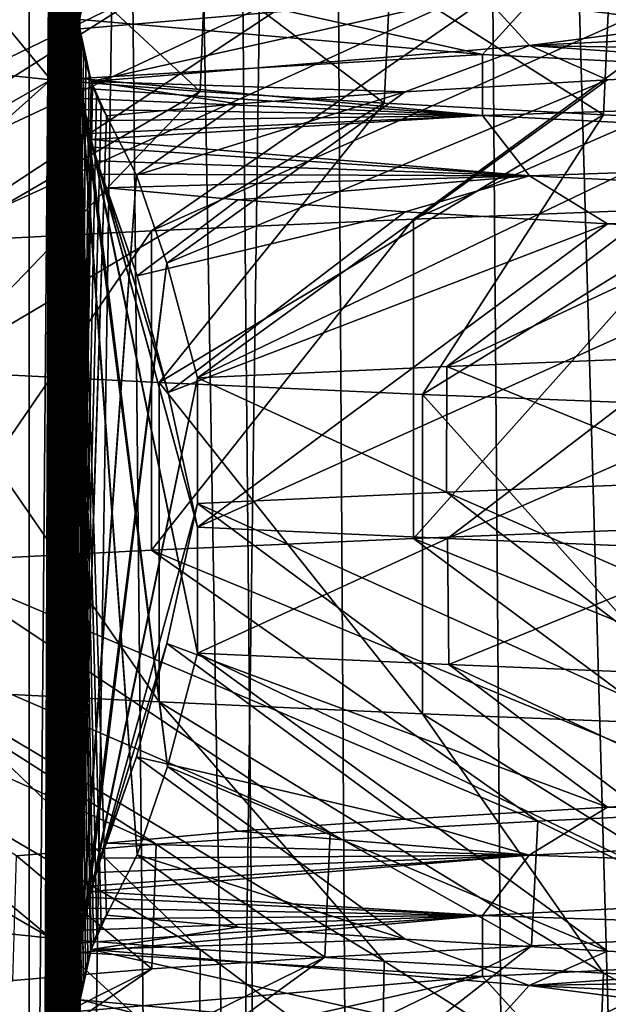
# Model space of a CAD drawing. Header units: millimetres. Extents: x -39.5 to 39.5, y -2 to 94.9.
# Tile 439 of 656: x -13 to -11.8, y 47 to 49. Entities that reach past the tile are written whole.
import ezdxf

# ---------------------------------------------------------------- set-up
doc = ezdxf.new("R2010")
doc.units = ezdxf.units.MM
doc.header["$LTSCALE"] = 65.185185
for name, color, linetype in [('12', 7, 'CONTINUOUS'), ('17', 7, 'CONTINUOUS'), ('172', 7, 'CONTINUOUS'), ('173', 7, 'CONTINUOUS'), ('174', 7, 'CONTINUOUS'), ('39', 7, 'CONTINUOUS'), ('43', 7, 'CONTINUOUS'), ('460', 7, 'CONTINUOUS'), ('530', 7, 'CONTINUOUS'), ('531', 7, 'CONTINUOUS'), ('55', 7, 'CONTINUOUS'), ('621', 7, 'CONTINUOUS'), ('622', 7, 'CONTINUOUS'), ('623', 7, 'CONTINUOUS')]:
    doc.layers.add(name, color=color, linetype=linetype)

msp = doc.modelspace()

# ---------------------------------------------------------------- linework, layer by layer
at = {"layer": '12', "color": 7, "linetype": 'Continuous'}
for points in [[(-12.7232, 71, 11.4175), (-13.4463, 71, 10.5564), (-13.0028, 38.2974, 10.65), (-12.7232, 71, 11.4175)], [(-12.4134, 38.2987, 11.3315), (-12.7232, 71, 11.4175), (-13.0028, 38.2974, 10.65), (-12.4134, 38.2987, 11.3315)]]:
    msp.add_3dface(points, dxfattribs=at)
at = {"layer": '17', "color": 7, "linetype": 'Continuous'}
for points in [[(-12.9059, 48.8979, -3.6052), (-13.1339, 49.1741, -2.6571), (-13.1399, 48.9218, -2.6275), (-12.9059, 48.8979, -3.6052)], [(-12.8987, 49.1503, -3.6307), (-13.1339, 49.1741, -2.6571), (-12.9059, 48.8979, -3.6052), (-12.8987, 49.1503, -3.6307)], [(-12.6019, 48.8742, -4.5554), (-12.8987, 49.1503, -3.6307), (-12.9059, 48.8979, -3.6052), (-12.6019, 48.8742, -4.5554)], [(-12.5919, 49.1265, -4.5831), (-12.8987, 49.1503, -3.6307), (-12.6019, 48.8742, -4.5554), (-12.5919, 49.1265, -4.5831)], [(-12.2276, 48.8505, -5.4814), (-12.5919, 49.1265, -4.5831), (-12.6019, 48.8742, -4.5554), (-12.2276, 48.8505, -5.4814)], [(-12.215, 49.1028, -5.5095), (-12.5919, 49.1265, -4.5831), (-12.2276, 48.8505, -5.4814), (-12.215, 49.1028, -5.5095)], [(-11.7807, 48.8265, -6.3855), (-12.215, 49.1028, -5.5095), (-12.2276, 48.8505, -5.4814), (-11.7807, 48.8265, -6.3855)], [(-11.7694, 49.079, -6.4063), (-12.215, 49.1028, -5.5095), (-11.7807, 48.8265, -6.3855), (-11.7694, 49.079, -6.4063)], [(-11.2637, 48.8024, -7.2587), (-11.7694, 49.079, -6.4063), (-11.7807, 48.8265, -6.3855), (-11.2637, 48.8024, -7.2587)], [(-11.9148, 47.3889, 6.1317), (-11.4241, 47.4127, 7.0035), (-11.4418, 47.1588, 6.9746), (-11.9148, 47.3889, 6.1317)], [(-12.3376, 47.3652, 5.2292), (-11.9148, 47.3889, 6.1317), (-11.9274, 47.1352, 6.1071), (-12.3376, 47.3652, 5.2292)], [(-11.9274, 47.1352, 6.1071), (-11.9148, 47.3889, 6.1317), (-11.4418, 47.1588, 6.9746), (-11.9274, 47.1352, 6.1071)], [(-12.6917, 47.3416, 4.299), (-12.3376, 47.3652, 5.2292), (-12.348, 47.1116, 5.2046), (-12.6917, 47.3416, 4.299)], [(-12.348, 47.1116, 5.2046), (-12.3376, 47.3652, 5.2292), (-11.9274, 47.1352, 6.1071), (-12.348, 47.1116, 5.2046)], [(-12.9758, 47.3179, 3.3449), (-12.6917, 47.3416, 4.299), (-12.7007, 47.0879, 4.2722), (-12.9758, 47.3179, 3.3449)], [(-12.7007, 47.0879, 4.2722), (-12.6917, 47.3416, 4.299), (-12.348, 47.1116, 5.2046), (-12.7007, 47.0879, 4.2722)], [(-12.9838, 47.0641, 3.3136), (-12.9758, 47.3179, 3.3449), (-12.7007, 47.0879, 4.2722), (-12.9838, 47.0641, 3.3136)], [(-12.9059, 47.1509, -3.6052), (-13.1399, 47.1748, -2.6275), (-12.9063, 46.8979, -3.6037), (-12.9059, 47.1509, -3.6052)], [(-12.9063, 46.8979, -3.6037), (-13.1399, 47.1748, -2.6275), (-13.139, 46.9217, -2.6316), (-12.9063, 46.8979, -3.6037)], [(-12.6036, 46.8743, -4.5508), (-12.9059, 47.1509, -3.6052), (-12.9063, 46.8979, -3.6037), (-12.6036, 46.8743, -4.5508)], [(-12.6019, 47.1272, -4.5554), (-12.9059, 47.1509, -3.6052), (-12.6036, 46.8743, -4.5508), (-12.6019, 47.1272, -4.5554)], [(-12.2316, 46.8507, -5.4726), (-12.6019, 47.1272, -4.5554), (-12.6036, 46.8743, -4.5508), (-12.2316, 46.8507, -5.4726)], [(-12.2276, 47.1035, -5.4814), (-12.6019, 47.1272, -4.5554), (-12.2316, 46.8507, -5.4726), (-12.2276, 47.1035, -5.4814)], [(-11.7911, 46.827, -6.3664), (-12.2276, 47.1035, -5.4814), (-12.2316, 46.8507, -5.4726), (-11.7911, 46.827, -6.3664)], [(-11.7807, 47.0795, -6.3855), (-12.2276, 47.1035, -5.4814), (-11.7911, 46.827, -6.3664), (-11.7807, 47.0795, -6.3855)], [(-11.2843, 46.8033, -7.2266), (-11.7807, 47.0795, -6.3855), (-11.7911, 46.827, -6.3664), (-11.2843, 46.8033, -7.2266)], [(-11.2637, 47.0554, -7.2587), (-11.7807, 47.0795, -6.3855), (-11.2843, 46.8033, -7.2266), (-11.2637, 47.0554, -7.2587)]]:
    msp.add_3dface(points, dxfattribs=at)
at = {"layer": '172', "color": 7, "linetype": 'Continuous'}
for points in [[(-11.4241, 49.1597, 7.0035), (-10.8687, 49.1835, 7.8378), (-12.1675, 48.614, 7.6075), (-11.4241, 49.1597, 7.0035)], [(-12.1675, 48.614, 7.6075), (-10.8687, 49.1835, 7.8378), (-11.5662, 48.6377, 8.4939), (-12.1675, 48.614, 7.6075)], [(-11.9148, 49.1359, 6.1317), (-11.4241, 49.1597, 7.0035), (-12.701, 48.5902, 6.6788), (-11.9148, 49.1359, 6.1317)], [(-12.701, 48.5902, 6.6788), (-11.4241, 49.1597, 7.0035), (-12.1675, 48.614, 7.6075), (-12.701, 48.5902, 6.6788)], [(-12.3376, 49.1122, 5.2292), (-11.9148, 49.1359, 6.1317), (-13.1638, 48.5664, 5.7128), (-12.3376, 49.1122, 5.2292)], [(-13.1638, 48.5664, 5.7128), (-11.9148, 49.1359, 6.1317), (-12.701, 48.5902, 6.6788), (-13.1638, 48.5664, 5.7128)], [(-12.6917, 49.0886, 4.299), (-12.3376, 49.1122, 5.2292), (-13.5533, 48.5427, 4.7151), (-12.6917, 49.0886, 4.299)], [(-13.5533, 48.5427, 4.7151), (-12.3376, 49.1122, 5.2292), (-13.1638, 48.5664, 5.7128), (-13.5533, 48.5427, 4.7151)], [(-12.9758, 49.0649, 3.3449), (-12.6917, 49.0886, 4.299), (-13.8672, 48.5189, 3.691), (-12.9758, 49.0649, 3.3449)], [(-13.8672, 48.5189, 3.691), (-12.6917, 49.0886, 4.299), (-13.5533, 48.5427, 4.7151), (-13.8672, 48.5189, 3.691)], [(-12.9059, 48.8979, -3.6052), (-13.1399, 48.9218, -2.6275), (-13.8586, 48.3526, -3.7233), (-12.9059, 48.8979, -3.6052)], [(-13.5422, 48.3288, -4.7466), (-12.9059, 48.8979, -3.6052), (-13.8586, 48.3526, -3.7233), (-13.5422, 48.3288, -4.7466)], [(-12.6019, 48.8742, -4.5554), (-12.9059, 48.8979, -3.6052), (-13.5422, 48.3288, -4.7466), (-12.6019, 48.8742, -4.5554)], [(-13.1505, 48.305, -5.7435), (-12.6019, 48.8742, -4.5554), (-13.5422, 48.3288, -4.7466), (-13.1505, 48.305, -5.7435)], [(-12.2276, 48.8505, -5.4814), (-12.6019, 48.8742, -4.5554), (-13.1505, 48.305, -5.7435), (-12.2276, 48.8505, -5.4814)], [(-12.6855, 48.2813, -6.7083), (-12.2276, 48.8505, -5.4814), (-13.1505, 48.305, -5.7435), (-12.6855, 48.2813, -6.7083)], [(-11.7807, 48.8265, -6.3855), (-12.2276, 48.8505, -5.4814), (-12.6855, 48.2813, -6.7083), (-11.7807, 48.8265, -6.3855)], [(-12.1498, 48.2575, -7.6358), (-11.7807, 48.8265, -6.3855), (-12.6855, 48.2813, -6.7083), (-12.1498, 48.2575, -7.6358)], [(-11.2637, 48.8024, -7.2587), (-11.7807, 48.8265, -6.3855), (-12.1498, 48.2575, -7.6358), (-11.2637, 48.8024, -7.2587)], [(-11.5464, 48.2337, -8.5208), (-11.2637, 48.8024, -7.2587), (-12.1498, 48.2575, -7.6358), (-11.5464, 48.2337, -8.5208)], [(-11.4418, 47.1588, 6.9746), (-10.8935, 47.1825, 7.8033), (-12.0757, 46.6178, 7.7524), (-11.4418, 47.1588, 6.9746)], [(-12.0757, 46.6178, 7.7524), (-10.8935, 47.1825, 7.8033), (-11.4638, 46.6415, 8.6315), (-12.0757, 46.6178, 7.7524)], [(-11.9274, 47.1352, 6.1071), (-11.4418, 47.1588, 6.9746), (-12.6203, 46.594, 6.8301), (-11.9274, 47.1352, 6.1071)], [(-12.6203, 46.594, 6.8301), (-11.4418, 47.1588, 6.9746), (-12.0757, 46.6178, 7.7524), (-12.6203, 46.594, 6.8301)], [(-12.348, 47.1116, 5.2046), (-11.9274, 47.1352, 6.1071), (-13.0946, 46.5702, 5.8697), (-12.348, 47.1116, 5.2046)], [(-13.0946, 46.5702, 5.8697), (-11.9274, 47.1352, 6.1071), (-12.6203, 46.594, 6.8301), (-13.0946, 46.5702, 5.8697)], [(-12.7007, 47.0879, 4.2722), (-12.348, 47.1116, 5.2046), (-13.4959, 46.5465, 4.8767), (-12.7007, 47.0879, 4.2722)], [(-13.4959, 46.5465, 4.8767), (-12.348, 47.1116, 5.2046), (-13.0946, 46.5702, 5.8697), (-13.4959, 46.5465, 4.8767)], [(-12.9838, 47.0641, 3.3136), (-12.7007, 47.0879, 4.2722), (-13.8221, 46.5227, 3.8564), (-12.9838, 47.0641, 3.3136)], [(-13.8221, 46.5227, 3.8564), (-12.7007, 47.0879, 4.2722), (-13.4959, 46.5465, 4.8767), (-13.8221, 46.5227, 3.8564)]]:
    msp.add_3dface(points, dxfattribs=at)
at = {"layer": '173', "color": 7, "linetype": 'Continuous'}
for points in [[(-12.1675, 48.614, 7.6075), (-11.5662, 48.6377, 8.4939), (-12.1675, 47.964, 7.6075), (-12.1675, 48.614, 7.6075)], [(-12.1675, 47.964, 7.6075), (-11.5662, 48.6377, 8.4939), (-11.5662, 47.9877, 8.4939), (-12.1675, 47.964, 7.6075)], [(-12.701, 48.5902, 6.6788), (-12.1675, 48.614, 7.6075), (-12.701, 47.9402, 6.6788), (-12.701, 48.5902, 6.6788)], [(-12.701, 47.9402, 6.6788), (-12.1675, 48.614, 7.6075), (-12.1675, 47.964, 7.6075), (-12.701, 47.9402, 6.6788)], [(-13.1638, 48.5664, 5.7128), (-12.701, 48.5902, 6.6788), (-13.1638, 47.9164, 5.7128), (-13.1638, 48.5664, 5.7128)], [(-13.1638, 47.9164, 5.7128), (-12.701, 48.5902, 6.6788), (-12.701, 47.9402, 6.6788), (-13.1638, 47.9164, 5.7128)], [(-12.6855, 48.2813, -6.7083), (-13.1505, 48.305, -5.7435), (-12.6855, 47.6313, -6.7083), (-12.6855, 48.2813, -6.7083)], [(-12.6855, 47.6313, -6.7083), (-13.1505, 48.305, -5.7435), (-13.1505, 47.655, -5.7435), (-12.6855, 47.6313, -6.7083)], [(-12.1498, 48.2575, -7.6358), (-12.6855, 48.2813, -6.7083), (-12.1498, 47.6075, -7.6358), (-12.1498, 48.2575, -7.6358)], [(-12.1498, 47.6075, -7.6358), (-12.6855, 48.2813, -6.7083), (-12.6855, 47.6313, -6.7083), (-12.1498, 47.6075, -7.6358)], [(-11.5464, 48.2337, -8.5208), (-12.1498, 48.2575, -7.6358), (-11.5464, 47.5837, -8.5208), (-11.5464, 48.2337, -8.5208)], [(-11.5464, 47.5837, -8.5208), (-12.1498, 48.2575, -7.6358), (-12.1498, 47.6075, -7.6358), (-11.5464, 47.5837, -8.5208)]]:
    msp.add_3dface(points, dxfattribs=at)
at = {"layer": '174', "color": 7, "linetype": 'Continuous'}
for points in [[(-10.8687, 47.4365, 7.8378), (-12.1675, 47.964, 7.6075), (-11.5662, 47.9877, 8.4939), (-10.8687, 47.4365, 7.8378)], [(-11.4241, 47.4127, 7.0035), (-12.701, 47.9402, 6.6788), (-12.1675, 47.964, 7.6075), (-11.4241, 47.4127, 7.0035)], [(-10.8687, 47.4365, 7.8378), (-11.4241, 47.4127, 7.0035), (-12.1675, 47.964, 7.6075), (-10.8687, 47.4365, 7.8378)], [(-11.9148, 47.3889, 6.1317), (-13.1638, 47.9164, 5.7128), (-12.701, 47.9402, 6.6788), (-11.9148, 47.3889, 6.1317)], [(-11.4241, 47.4127, 7.0035), (-11.9148, 47.3889, 6.1317), (-12.701, 47.9402, 6.6788), (-11.4241, 47.4127, 7.0035)], [(-12.3376, 47.3652, 5.2292), (-13.5533, 47.8927, 4.7151), (-13.1638, 47.9164, 5.7128), (-12.3376, 47.3652, 5.2292)], [(-11.9148, 47.3889, 6.1317), (-12.3376, 47.3652, 5.2292), (-13.1638, 47.9164, 5.7128), (-11.9148, 47.3889, 6.1317)], [(-12.6917, 47.3416, 4.299), (-13.8672, 47.8689, 3.691), (-13.5533, 47.8927, 4.7151), (-12.6917, 47.3416, 4.299)], [(-12.3376, 47.3652, 5.2292), (-12.6917, 47.3416, 4.299), (-13.5533, 47.8927, 4.7151), (-12.3376, 47.3652, 5.2292)], [(-12.6917, 47.3416, 4.299), (-12.9758, 47.3179, 3.3449), (-13.8672, 47.8689, 3.691), (-12.6917, 47.3416, 4.299)], [(-13.1399, 47.1748, -2.6275), (-12.9059, 47.1509, -3.6052), (-13.8586, 47.7026, -3.7233), (-13.1399, 47.1748, -2.6275)], [(-12.9059, 47.1509, -3.6052), (-13.5422, 47.6788, -4.7466), (-13.8586, 47.7026, -3.7233), (-12.9059, 47.1509, -3.6052)], [(-12.9059, 47.1509, -3.6052), (-12.6019, 47.1272, -4.5554), (-13.5422, 47.6788, -4.7466), (-12.9059, 47.1509, -3.6052)], [(-12.6019, 47.1272, -4.5554), (-13.1505, 47.655, -5.7435), (-13.5422, 47.6788, -4.7466), (-12.6019, 47.1272, -4.5554)], [(-12.6019, 47.1272, -4.5554), (-12.2276, 47.1035, -5.4814), (-13.1505, 47.655, -5.7435), (-12.6019, 47.1272, -4.5554)], [(-12.2276, 47.1035, -5.4814), (-12.6855, 47.6313, -6.7083), (-13.1505, 47.655, -5.7435), (-12.2276, 47.1035, -5.4814)], [(-12.2276, 47.1035, -5.4814), (-11.7807, 47.0795, -6.3855), (-12.6855, 47.6313, -6.7083), (-12.2276, 47.1035, -5.4814)], [(-11.7807, 47.0795, -6.3855), (-12.1498, 47.6075, -7.6358), (-12.6855, 47.6313, -6.7083), (-11.7807, 47.0795, -6.3855)], [(-11.7807, 47.0795, -6.3855), (-11.2637, 47.0554, -7.2587), (-12.1498, 47.6075, -7.6358), (-11.7807, 47.0795, -6.3855)], [(-11.2637, 47.0554, -7.2587), (-11.5464, 47.5837, -8.5208), (-12.1498, 47.6075, -7.6358), (-11.2637, 47.0554, -7.2587)]]:
    msp.add_3dface(points, dxfattribs=at)
at = {"layer": '39', "color": 7, "linetype": 'Continuous'}
for points in [[(-12.1789, 71, 12.4517), (-12.9633, 71, 11.6328), (-12.6296, 38.2987, 11.5253), (-12.1789, 71, 12.4517)], [(-12.1789, 71, 12.4517), (-12.6296, 38.2987, 11.5253), (-11.922, 38.2971, 12.2557), (-12.1789, 71, 12.4517)], [(-11.3428, 71, 13.2178), (-12.1789, 71, 12.4517), (-11.1708, 38.2971, 12.9442), (-11.3428, 71, 13.2178)], [(-11.1708, 38.2971, 12.9442), (-12.1789, 71, 12.4517), (-11.922, 38.2971, 12.2557), (-11.1708, 38.2971, 12.9442)]]:
    msp.add_3dface(points, dxfattribs=at)
at = {"layer": '43', "color": 7, "linetype": 'Continuous'}
for points in [[(-13.586, 38.2987, -10.3807), (-13.2178, 71, -11.3428), (-12.9442, 38.2971, -11.1708), (-13.586, 38.2987, -10.3807)], [(-13.2178, 71, -11.3428), (-12.4517, 71, -12.1789), (-12.9442, 38.2971, -11.1708), (-13.2178, 71, -11.3428)], [(-12.9442, 38.2971, -11.1708), (-12.4517, 71, -12.1789), (-12.2557, 38.2971, -11.922), (-12.9442, 38.2971, -11.1708)], [(-12.4517, 71, -12.1789), (-11.6328, 71, -12.9633), (-11.5253, 38.2987, -12.6296), (-12.4517, 71, -12.1789)], [(-12.4517, 71, -12.1789), (-11.5253, 38.2987, -12.6296), (-12.2557, 38.2971, -11.922), (-12.4517, 71, -12.1789)]]:
    msp.add_3dface(points, dxfattribs=at)
at = {"layer": '460', "linetype": 'Continuous'}
for points in [[(-11.5292, 48.3376, 8.2897), (-12.1, 48.3145, 7.4317), (-11.5288, 48.0812, 8.2902), (-11.5292, 48.3376, 8.2897)], [(-12.1, 48.3145, 7.4317), (-12.6076, 48.2914, 6.5337), (-12.1003, 48.0581, 7.4312), (-12.1, 48.3145, 7.4317)], [(-11.5288, 48.0812, 8.2902), (-12.1, 48.3145, 7.4317), (-12.1003, 48.0581, 7.4312), (-11.5288, 48.0812, 8.2902)], [(-12.6076, 48.2914, 6.5337), (-12.6076, 48.035, 6.5337), (-12.1003, 48.0581, 7.4312), (-12.6076, 48.2914, 6.5337)], [(-12.6076, 47.987, -6.5337), (-12.0983, 47.9638, -7.4344), (-12.6076, 47.7306, -6.5337), (-12.6076, 47.987, -6.5337)], [(-12.6076, 47.7306, -6.5337), (-12.0983, 47.9638, -7.4344), (-12.0956, 47.7073, -7.4389), (-12.6076, 47.7306, -6.5337)], [(-12.0983, 47.9638, -7.4344), (-11.525, 47.9406, -8.2954), (-12.0956, 47.7073, -7.4389), (-12.0983, 47.9638, -7.4344)], [(-12.0956, 47.7073, -7.4389), (-11.525, 47.9406, -8.2954), (-11.5205, 47.684, -8.3017), (-12.0956, 47.7073, -7.4389)]]:
    msp.add_3dface(points, dxfattribs=at)
at = {"layer": '530', "linetype": 'Continuous'}
for points in [[(-12.8503, 38.9766, -1.9023), (-12.95, 67), (-12.8478, 39.0153, -1.9499), (-12.8503, 38.9766, -1.9023)], [(-12.95, 67), (-12.8503, 38.9766, -1.9023), (-12.95, 38), (-12.95, 67)], [(-12.8478, 39.0153, -1.9499), (-12.95, 67), (-12.8467, 39.0248, -1.9707), (-12.8478, 39.0153, -1.9499)], [(-12.8467, 39.0248, -1.9707), (-12.95, 67), (-12.8442, 39.0424, -2.0183), (-12.8467, 39.0248, -1.9707)], [(-12.8442, 39.0424, -2.0183), (-12.95, 67), (-12.8503, 40.9766, -1.9023), (-12.8442, 39.0424, -2.0183)], [(-12.8503, 40.9766, -1.9023), (-12.95, 67), (-12.8478, 41.0153, -1.9499), (-12.8503, 40.9766, -1.9023)], [(-12.8478, 41.0153, -1.9499), (-12.95, 67), (-12.8467, 41.0248, -1.9707), (-12.8478, 41.0153, -1.9499)], [(-12.8467, 41.0248, -1.9707), (-12.95, 67), (-12.8442, 41.0424, -2.0183), (-12.8467, 41.0248, -1.9707)], [(-12.8442, 41.0424, -2.0183), (-12.95, 67), (-12.8503, 42.9766, -1.9023), (-12.8442, 41.0424, -2.0183)], [(-12.8503, 42.9766, -1.9023), (-12.95, 67), (-12.8478, 43.0153, -1.9499), (-12.8503, 42.9766, -1.9023)], [(-12.8478, 43.0153, -1.9499), (-12.95, 67), (-12.8467, 43.0248, -1.9707), (-12.8478, 43.0153, -1.9499)], [(-12.8467, 43.0248, -1.9707), (-12.95, 67), (-12.8442, 43.0424, -2.0183), (-12.8467, 43.0248, -1.9707)], [(-12.8442, 43.0424, -2.0183), (-12.95, 67), (-12.8503, 44.9766, -1.9023), (-12.8442, 43.0424, -2.0183)], [(-12.8503, 44.9766, -1.9023), (-12.95, 67), (-12.8478, 45.0153, -1.9499), (-12.8503, 44.9766, -1.9023)], [(-12.8478, 45.0153, -1.9499), (-12.95, 67), (-12.8467, 45.0248, -1.9707), (-12.8478, 45.0153, -1.9499)], [(-12.8467, 45.0248, -1.9707), (-12.95, 67), (-12.8442, 45.0424, -2.0183), (-12.8467, 45.0248, -1.9707)], [(-12.8442, 45.0424, -2.0183), (-12.95, 67), (-12.8503, 46.9766, -1.9023), (-12.8442, 45.0424, -2.0183)], [(-12.8503, 46.9766, -1.9023), (-12.95, 67), (-12.8478, 47.0153, -1.9499), (-12.8503, 46.9766, -1.9023)], [(-12.8478, 47.0153, -1.9499), (-12.95, 67), (-12.8467, 47.0248, -1.9707), (-12.8478, 47.0153, -1.9499)], [(-12.8467, 47.0248, -1.9707), (-12.95, 67), (-12.8442, 47.0424, -2.0183), (-12.8467, 47.0248, -1.9707)], [(-12.8442, 47.0424, -2.0183), (-12.95, 67), (-12.8401, 47.0654, -2.0979), (-12.8442, 47.0424, -2.0183)], [(-12.8401, 47.0654, -2.0979), (-12.95, 67), (-12.85, 48.9849, -1.9072), (-12.8401, 47.0654, -2.0979)], [(-12.85, 48.9849, -1.9072), (-12.95, 67), (-12.8472, 49.0206, -1.961), (-12.85, 48.9849, -1.9072)], [(-12.8498, 48.9365, -1.9127), (-12.8401, 47.0654, -2.0979), (-12.85, 48.9849, -1.9072), (-12.8498, 48.9365, -1.9127)], [(-12.8355, 47.0857, -2.184), (-12.8401, 47.0654, -2.0979), (-12.8498, 48.9365, -1.9127), (-12.8355, 47.0857, -2.184)], [(-12.8308, 47.1041, -2.2745), (-12.8355, 47.0857, -2.184), (-12.8498, 48.9365, -1.9127), (-12.8308, 47.1041, -2.2745)], [(-12.8255, 47.1219, -2.3749), (-12.8308, 47.1041, -2.2745), (-12.8498, 48.9365, -1.9127), (-12.8255, 47.1219, -2.3749)], [(-12.8238, 47.1273, -2.4074), (-12.8255, 47.1219, -2.3749), (-12.8498, 48.9365, -1.9127), (-12.8238, 47.1273, -2.4074)], [(-12.8194, 47.1403, -2.4914), (-12.8238, 47.1273, -2.4074), (-12.8498, 48.9365, -1.9127), (-12.8194, 47.1403, -2.4914)], [(-12.8122, 47.1593, -2.6303), (-12.8194, 47.1403, -2.4914), (-12.8498, 48.9365, -1.9127), (-12.8122, 47.1593, -2.6303)], [(-12.8034, 47.1788, -2.798), (-12.8122, 47.1593, -2.6303), (-12.8498, 48.9365, -1.9127), (-12.8034, 47.1788, -2.798)], [(-12.7927, 47.1975, -3.001), (-12.8034, 47.1788, -2.798), (-12.8498, 48.9365, -1.9127), (-12.7927, 47.1975, -3.001)], [(-12.7307, 47.3204, -4.1854), (-12.7927, 47.1975, -3.001), (-12.8498, 48.9365, -1.9127), (-12.7307, 47.3204, -4.1854)], [(-12.8467, 48.9002, -1.9709), (-12.7307, 47.3204, -4.1854), (-12.8498, 48.9365, -1.9127), (-12.8467, 48.9002, -1.9709)], [(-12.8443, 48.881, -2.0167), (-12.7307, 47.3204, -4.1854), (-12.8467, 48.9002, -1.9709), (-12.8443, 48.881, -2.0167)], [(-12.6689, 47.4998, -5.3634), (-12.7307, 47.3204, -4.1854), (-12.8443, 48.881, -2.0167), (-12.6689, 47.4998, -5.3634)], [(-12.8411, 48.8594, -2.0789), (-12.6689, 47.4998, -5.3634), (-12.8443, 48.881, -2.0167), (-12.8411, 48.8594, -2.0789)], [(-12.8372, 48.8376, -2.1524), (-12.6689, 47.4998, -5.3634), (-12.8411, 48.8594, -2.0789), (-12.8372, 48.8376, -2.1524)], [(-12.8325, 48.8142, -2.2417), (-12.6689, 47.4998, -5.3634), (-12.8372, 48.8376, -2.1524), (-12.8325, 48.8142, -2.2417)], [(-12.6076, 47.7306, -6.5337), (-12.6689, 47.4998, -5.3634), (-12.8325, 48.8142, -2.2417), (-12.6076, 47.7306, -6.5337)], [(-12.8268, 48.7886, -2.3515), (-12.6076, 47.7306, -6.5337), (-12.8325, 48.8142, -2.2417), (-12.8268, 48.7886, -2.3515)], [(-12.8238, 48.7764, -2.4084), (-12.6076, 47.7306, -6.5337), (-12.8268, 48.7886, -2.3515), (-12.8238, 48.7764, -2.4084)], [(-12.8198, 48.7608, -2.4849), (-12.6076, 47.7306, -6.5337), (-12.8238, 48.7764, -2.4084), (-12.8198, 48.7608, -2.4849)], [(-12.6076, 47.987, -6.5337), (-12.6076, 47.7306, -6.5337), (-12.8198, 48.7608, -2.4849), (-12.6076, 47.987, -6.5337)], [(-12.8119, 48.733, -2.6344), (-12.6076, 47.987, -6.5337), (-12.8198, 48.7608, -2.4849), (-12.8119, 48.733, -2.6344)], [(-12.6676, 48.2616, -5.3883), (-12.6076, 47.987, -6.5337), (-12.8119, 48.733, -2.6344), (-12.6676, 48.2616, -5.3883)], [(-12.8031, 48.7055, -2.803), (-12.6676, 48.2616, -5.3883), (-12.8119, 48.733, -2.6344), (-12.8031, 48.7055, -2.803)], [(-12.7305, 48.4989, -4.1876), (-12.6676, 48.2616, -5.3883), (-12.8031, 48.7055, -2.803), (-12.7305, 48.4989, -4.1876)], [(-12.7927, 48.6778, -3.001), (-12.7305, 48.4989, -4.1876), (-12.8031, 48.7055, -2.803), (-12.7927, 48.6778, -3.001)]]:
    msp.add_3dface(points, dxfattribs=at)
at = {"layer": '531', "linetype": 'Continuous'}
for points in [[(-12.8452, 67, 2.0005), (-12.95, 67), (-12.95, 38), (-12.8452, 67, 2.0005)], [(-12.8452, 67, 2.0005), (-12.95, 38), (-12.8503, 65.0704, 1.9017), (-12.8452, 67, 2.0005)], [(-12.8503, 65.0704, 1.9017), (-12.95, 38), (-12.8495, 65.0261, 1.9183), (-12.8503, 65.0704, 1.9017)], [(-12.8495, 65.0261, 1.9183), (-12.95, 38), (-12.8467, 64.9974, 1.9702), (-12.8495, 65.0261, 1.9183)], [(-12.8467, 64.9974, 1.9702), (-12.95, 38), (-12.8434, 64.9747, 2.0336), (-12.8467, 64.9974, 1.9702)], [(-12.8434, 64.9747, 2.0336), (-12.95, 38), (-12.85, 63.0799, 1.9079), (-12.8434, 64.9747, 2.0336)], [(-12.85, 63.0799, 1.9079), (-12.95, 38), (-12.8499, 63.0335, 1.9103), (-12.85, 63.0799, 1.9079)], [(-12.8499, 63.0335, 1.9103), (-12.95, 38), (-12.8473, 63.0017, 1.9603), (-12.8499, 63.0335, 1.9103)], [(-12.8473, 63.0017, 1.9603), (-12.95, 38), (-12.844, 62.9781, 2.023), (-12.8473, 63.0017, 1.9603)], [(-12.844, 62.9781, 2.023), (-12.95, 38), (-12.85, 61.0799, 1.9079), (-12.844, 62.9781, 2.023)], [(-12.85, 61.0799, 1.9079), (-12.95, 38), (-12.8499, 61.0335, 1.9103), (-12.85, 61.0799, 1.9079)], [(-12.8499, 61.0335, 1.9103), (-12.95, 38), (-12.8473, 61.0017, 1.9603), (-12.8499, 61.0335, 1.9103)], [(-12.8473, 61.0017, 1.9603), (-12.95, 38), (-12.844, 60.978, 2.023), (-12.8473, 61.0017, 1.9603)], [(-12.844, 60.978, 2.023), (-12.95, 38), (-12.85, 59.0799, 1.9079), (-12.844, 60.978, 2.023)], [(-12.85, 59.0799, 1.9079), (-12.95, 38), (-12.8499, 59.0335, 1.9103), (-12.85, 59.0799, 1.9079)], [(-12.8499, 59.0335, 1.9103), (-12.95, 38), (-12.8473, 59.0017, 1.9603), (-12.8499, 59.0335, 1.9103)], [(-12.8473, 59.0017, 1.9603), (-12.95, 38), (-12.844, 58.978, 2.023), (-12.8473, 59.0017, 1.9603)], [(-12.844, 58.978, 2.023), (-12.95, 38), (-12.85, 57.0799, 1.9079), (-12.844, 58.978, 2.023)], [(-12.85, 57.0799, 1.9079), (-12.95, 38), (-12.8499, 57.0335, 1.9103), (-12.85, 57.0799, 1.9079)], [(-12.8499, 57.0335, 1.9103), (-12.95, 38), (-12.8473, 57.0017, 1.9603), (-12.8499, 57.0335, 1.9103)], [(-12.8473, 57.0017, 1.9603), (-12.95, 38), (-12.844, 56.9781, 2.023), (-12.8473, 57.0017, 1.9603)], [(-12.844, 56.9781, 2.023), (-12.95, 38), (-12.8398, 56.9555, 2.1022), (-12.844, 56.9781, 2.023)], [(-12.8398, 56.9555, 2.1022), (-12.95, 38), (-12.85, 55.0799, 1.9079), (-12.8398, 56.9555, 2.1022)], [(-12.85, 55.0799, 1.9079), (-12.95, 38), (-12.8499, 55.0335, 1.9103), (-12.85, 55.0799, 1.9079)], [(-12.8499, 55.0335, 1.9103), (-12.95, 38), (-12.8473, 55.0017, 1.9603), (-12.8499, 55.0335, 1.9103)], [(-12.8473, 55.0017, 1.9603), (-12.95, 38), (-12.844, 54.9781, 2.023), (-12.8473, 55.0017, 1.9603)], [(-12.844, 54.9781, 2.023), (-12.95, 38), (-12.8398, 54.9555, 2.1022), (-12.844, 54.9781, 2.023)], [(-12.8398, 54.9555, 2.1022), (-12.95, 38), (-12.85, 53.0799, 1.9079), (-12.8398, 54.9555, 2.1022)], [(-12.85, 53.0799, 1.9079), (-12.95, 38), (-12.8499, 53.0335, 1.9103), (-12.85, 53.0799, 1.9079)], [(-12.8499, 53.0335, 1.9103), (-12.95, 38), (-12.8473, 53.0017, 1.9603), (-12.8499, 53.0335, 1.9103)], [(-12.8473, 53.0017, 1.9603), (-12.95, 38), (-12.844, 52.978, 2.023), (-12.8473, 53.0017, 1.9603)], [(-12.844, 52.978, 2.023), (-12.95, 38), (-12.8398, 52.9555, 2.1022), (-12.844, 52.978, 2.023)], [(-12.8398, 52.9555, 2.1022), (-12.95, 38), (-12.8504, 51.0475, 1.9006), (-12.8398, 52.9555, 2.1022)], [(-12.8504, 51.0475, 1.9006), (-12.95, 38), (-12.8482, 51.0106, 1.9422), (-12.8504, 51.0475, 1.9006)], [(-12.8482, 51.0106, 1.9422), (-12.95, 38), (-12.8467, 50.9969, 1.9715), (-12.8482, 51.0106, 1.9422)], [(-12.8467, 50.9969, 1.9715), (-12.95, 38), (-12.8451, 50.9855, 2.0009), (-12.8467, 50.9969, 1.9715)], [(-12.8451, 50.9855, 2.0009), (-12.95, 38), (-12.8413, 50.9631, 2.0733), (-12.8451, 50.9855, 2.0009)], [(-12.8413, 50.9631, 2.0733), (-12.95, 38), (-12.8367, 50.9411, 2.1624), (-12.8413, 50.9631, 2.0733)], [(-12.8367, 50.9411, 2.1624), (-12.95, 38), (-12.85, 49.0799, 1.9079), (-12.8367, 50.9411, 2.1624)], [(-12.85, 49.0799, 1.9079), (-12.95, 38), (-12.8499, 49.0335, 1.9103), (-12.85, 49.0799, 1.9079)], [(-12.8499, 49.0335, 1.9103), (-12.95, 38), (-12.8473, 49.0017, 1.9603), (-12.8499, 49.0335, 1.9103)], [(-12.8473, 49.0017, 1.9603), (-12.95, 38), (-12.844, 48.9781, 2.023), (-12.8473, 49.0017, 1.9603)], [(-12.844, 48.9781, 2.023), (-12.95, 38), (-12.8398, 48.9555, 2.1022), (-12.844, 48.9781, 2.023)], [(-12.8398, 48.9555, 2.1022), (-12.95, 38), (-12.8346, 48.9325, 2.2017), (-12.8398, 48.9555, 2.1022)], [(-12.8346, 48.9325, 2.2017), (-12.95, 38), (-12.85, 47.0799, 1.9079), (-12.8346, 48.9325, 2.2017)], [(-12.8283, 48.9091, 2.3228), (-12.8346, 48.9325, 2.2017), (-12.85, 47.0799, 1.9079), (-12.8283, 48.9091, 2.3228)], [(-12.8237, 48.8943, 2.4099), (-12.8283, 48.9091, 2.3228), (-12.85, 47.0799, 1.9079), (-12.8237, 48.8943, 2.4099)], [(-12.821, 48.8863, 2.4612), (-12.8237, 48.8943, 2.4099), (-12.85, 47.0799, 1.9079), (-12.821, 48.8863, 2.4612)], [(-12.8131, 48.8649, 2.613), (-12.821, 48.8863, 2.4612), (-12.85, 47.0799, 1.9079), (-12.8131, 48.8649, 2.613)], [(-12.8039, 48.8442, 2.7882), (-12.8131, 48.8649, 2.613), (-12.85, 47.0799, 1.9079), (-12.8039, 48.8442, 2.7882)], [(-12.7927, 48.8245, 3.001), (-12.8039, 48.8442, 2.7882), (-12.85, 47.0799, 1.9079), (-12.7927, 48.8245, 3.001)], [(-12.8476, 47.1139, 1.9548), (-12.7927, 48.8245, 3.001), (-12.85, 47.0799, 1.9079), (-12.8476, 47.1139, 1.9548)], [(-12.7315, 48.7036, 4.1702), (-12.7927, 48.8245, 3.001), (-12.8476, 47.1139, 1.9548), (-12.7315, 48.7036, 4.1702)], [(-12.8468, 47.1215, 1.9701), (-12.7315, 48.7036, 4.1702), (-12.8476, 47.1139, 1.9548), (-12.8468, 47.1215, 1.9701)], [(-12.8443, 47.1414, 2.0178), (-12.7315, 48.7036, 4.1702), (-12.8468, 47.1215, 1.9701), (-12.8443, 47.1414, 2.0178)], [(-12.6697, 48.5248, 5.3485), (-12.7315, 48.7036, 4.1702), (-12.8443, 47.1414, 2.0178), (-12.6697, 48.5248, 5.3485)], [(-12.8404, 47.1667, 2.0922), (-12.6697, 48.5248, 5.3485), (-12.8443, 47.1414, 2.0178), (-12.8404, 47.1667, 2.0922)], [(-12.8361, 47.19, 2.1729), (-12.6697, 48.5248, 5.3485), (-12.8404, 47.1667, 2.0922), (-12.8361, 47.19, 2.1729)], [(-12.8317, 47.2116, 2.2573), (-12.6697, 48.5248, 5.3485), (-12.8361, 47.19, 2.1729), (-12.8317, 47.2116, 2.2573)], [(-12.6076, 48.2914, 6.5337), (-12.6697, 48.5248, 5.3485), (-12.8317, 47.2116, 2.2573), (-12.6076, 48.2914, 6.5337)], [(-12.8267, 47.2335, 2.3522), (-12.6076, 48.2914, 6.5337), (-12.8317, 47.2116, 2.2573), (-12.8267, 47.2335, 2.3522)], [(-12.8239, 47.2453, 2.4066), (-12.6076, 48.2914, 6.5337), (-12.8267, 47.2335, 2.3522), (-12.8239, 47.2453, 2.4066)], [(-12.8208, 47.2574, 2.4657), (-12.6076, 48.2914, 6.5337), (-12.8239, 47.2453, 2.4066), (-12.8208, 47.2574, 2.4657)], [(-12.6076, 48.035, 6.5337), (-12.6076, 48.2914, 6.5337), (-12.8208, 47.2574, 2.4657), (-12.6076, 48.035, 6.5337)], [(-12.8134, 47.284, 2.6061), (-12.6076, 48.035, 6.5337), (-12.8208, 47.2574, 2.4657), (-12.8134, 47.284, 2.6061)], [(-12.6699, 47.7502, 5.345), (-12.6076, 48.035, 6.5337), (-12.8134, 47.284, 2.6061), (-12.6699, 47.7502, 5.345)], [(-12.8042, 47.3133, 2.7817), (-12.6699, 47.7502, 5.345), (-12.8134, 47.284, 2.6061), (-12.8042, 47.3133, 2.7817)], [(-12.7316, 47.5199, 4.1674), (-12.6699, 47.7502, 5.345), (-12.8042, 47.3133, 2.7817), (-12.7316, 47.5199, 4.1674)], [(-12.7927, 47.3442, 3.001), (-12.7316, 47.5199, 4.1674), (-12.8042, 47.3133, 2.7817), (-12.7927, 47.3442, 3.001)], [(-12.85, 47.0799, 1.9079), (-12.95, 38), (-12.8499, 47.0335, 1.9103), (-12.85, 47.0799, 1.9079)], [(-12.8499, 47.0335, 1.9103), (-12.95, 38), (-12.8473, 47.0017, 1.9603), (-12.8499, 47.0335, 1.9103)]]:
    msp.add_3dface(points, dxfattribs=at)
at = {"layer": '55', "color": 7, "linetype": 'Continuous'}
for points in [[(-12.7232, 71, 11.4175), (-12.4134, 38.2987, 11.3315), (-12.9633, 71, 11.6328), (-12.7232, 71, 11.4175)], [(-12.9633, 71, 11.6328), (-12.4134, 38.2987, 11.3315), (-12.6296, 38.2987, 11.5253), (-12.9633, 71, 11.6328)]]:
    msp.add_3dface(points, dxfattribs=at)
at = {"layer": '621', "linetype": 'Continuous'}
for points in [[(-11.5288, 48.0812, 8.2902), (-12.1003, 48.0581, 7.4312), (-10.7447, 47.4661, 7.5639), (-11.5288, 48.0812, 8.2902)], [(-12.1003, 48.0581, 7.4312), (-12.6076, 48.035, 6.5337), (-11.2919, 47.4417, 6.7195), (-12.1003, 48.0581, 7.4312)], [(-10.7447, 47.4661, 7.5639), (-12.1003, 48.0581, 7.4312), (-11.2919, 47.4417, 6.7195), (-10.7447, 47.4661, 7.5639)], [(-12.6076, 48.035, 6.5337), (-12.6699, 47.7502, 5.345), (-11.773, 47.4173, 5.8358), (-12.6076, 48.035, 6.5337)], [(-11.2919, 47.4417, 6.7195), (-12.6076, 48.035, 6.5337), (-11.773, 47.4173, 5.8358), (-11.2919, 47.4417, 6.7195)], [(-12.6699, 47.7502, 5.345), (-12.7316, 47.5199, 4.1674), (-12.185, 47.3929, 4.9178), (-12.6699, 47.7502, 5.345)], [(-11.773, 47.4173, 5.8358), (-12.6699, 47.7502, 5.345), (-12.185, 47.3929, 4.9178), (-11.773, 47.4173, 5.8358)], [(-12.6689, 47.4998, -5.3634), (-12.6076, 47.7306, -6.5337), (-11.773, 47.1243, -5.8358), (-12.6689, 47.4998, -5.3634)], [(-12.6076, 47.7306, -6.5337), (-12.0956, 47.7073, -7.4389), (-11.2919, 47.0999, -6.7195), (-12.6076, 47.7306, -6.5337)], [(-11.773, 47.1243, -5.8358), (-12.6076, 47.7306, -6.5337), (-11.2919, 47.0999, -6.7195), (-11.773, 47.1243, -5.8358)], [(-12.0956, 47.7073, -7.4389), (-11.5205, 47.684, -8.3017), (-10.7447, 47.0756, -7.5639), (-12.0956, 47.7073, -7.4389)], [(-11.2919, 47.0999, -6.7195), (-12.0956, 47.7073, -7.4389), (-10.7447, 47.0756, -7.5639), (-11.2919, 47.0999, -6.7195)], [(-12.7316, 47.5199, 4.1674), (-12.7927, 47.3442, 3.001), (-12.5256, 47.3685, 3.971), (-12.7316, 47.5199, 4.1674)], [(-12.185, 47.3929, 4.9178), (-12.7316, 47.5199, 4.1674), (-12.5256, 47.3685, 3.971), (-12.185, 47.3929, 4.9178)], [(-12.7307, 47.3204, -4.1854), (-12.6689, 47.4998, -5.3634), (-12.185, 47.1487, -4.9178), (-12.7307, 47.3204, -4.1854)], [(-12.185, 47.1487, -4.9178), (-12.6689, 47.4998, -5.3634), (-11.773, 47.1243, -5.8358), (-12.185, 47.1487, -4.9178)], [(-12.7927, 47.1975, -3.001), (-12.7307, 47.3204, -4.1854), (-12.5256, 47.1731, -3.971), (-12.7927, 47.1975, -3.001)], [(-12.5256, 47.1731, -3.971), (-12.7307, 47.3204, -4.1854), (-12.185, 47.1487, -4.9178), (-12.5256, 47.1731, -3.971)]]:
    msp.add_3dface(points, dxfattribs=at)
at = {"layer": '622', "linetype": 'Continuous'}
for points in [[(-10.539, 49.1479, 7.6059), (-12.0274, 49.0727, 4.9258), (-11.9317, 48.9677, 5.2811), (-10.539, 49.1479, 7.6059)], [(-10.4071, 49.0412, 7.8708), (-10.539, 49.1479, 7.6059), (-11.9317, 48.9677, 5.2811), (-10.4071, 49.0412, 7.8708)], [(-12.8472, 49.0206, -1.961), (-12.8238, 49.1273, -2.4074), (-12.0276, 48.949, -4.9249), (-12.8472, 49.0206, -1.961)], [(-12.0276, 48.949, -4.9249), (-12.8238, 49.1273, -2.4074), (-11.9321, 49.054, -5.2798), (-12.0276, 48.949, -4.9249)], [(-12.8476, 49.1139, 1.9548), (-12.8499, 49.0335, 1.9103), (-12.8473, 49.0017, 1.9603), (-12.8476, 49.1139, 1.9548)], [(-12.8468, 49.1215, 1.9701), (-12.8476, 49.1139, 1.9548), (-12.8473, 49.0017, 1.9603), (-12.8468, 49.1215, 1.9701)], [(-12.8468, 49.1215, 1.9701), (-12.8473, 49.0017, 1.9603), (-12.0274, 49.0727, 4.9258), (-12.8468, 49.1215, 1.9701)], [(-12.8473, 49.0017, 1.9603), (-12.8237, 48.8943, 2.4099), (-12.0274, 49.0727, 4.9258), (-12.8473, 49.0017, 1.9603)], [(-12.0274, 49.0727, 4.9258), (-12.8237, 48.8943, 2.4099), (-11.9317, 48.9677, 5.2811), (-12.0274, 49.0727, 4.9258)], [(-10.7447, 49.0756, -7.5639), (-10.4076, 48.9805, -7.8698), (-11.9321, 49.054, -5.2798), (-10.7447, 49.0756, -7.5639)], [(-10.5395, 48.8737, -7.6051), (-12.0276, 48.949, -4.9249), (-11.9321, 49.054, -5.2798), (-10.5395, 48.8737, -7.6051)], [(-10.4076, 48.9805, -7.8698), (-10.5395, 48.8737, -7.6051), (-11.9321, 49.054, -5.2798), (-10.4076, 48.9805, -7.8698)], [(-10.4071, 49.0412, 7.8708), (-11.9317, 48.9677, 5.2811), (-10.7447, 48.9464, 7.5639), (-10.4071, 49.0412, 7.8708)], [(-12.8498, 48.9365, -1.9127), (-12.85, 48.9849, -1.9072), (-12.8472, 49.0206, -1.961), (-12.8498, 48.9365, -1.9127)], [(-12.8467, 48.9002, -1.9709), (-12.8498, 48.9365, -1.9127), (-12.8472, 49.0206, -1.961), (-12.8467, 48.9002, -1.9709)], [(-12.8473, 49.0017, 1.9603), (-12.844, 48.9781, 2.023), (-12.8398, 48.9555, 2.1022), (-12.8473, 49.0017, 1.9603)], [(-12.8473, 49.0017, 1.9603), (-12.8398, 48.9555, 2.1022), (-12.8346, 48.9325, 2.2017), (-12.8473, 49.0017, 1.9603)], [(-12.8473, 49.0017, 1.9603), (-12.8346, 48.9325, 2.2017), (-12.8283, 48.9091, 2.3228), (-12.8473, 49.0017, 1.9603)], [(-12.8473, 49.0017, 1.9603), (-12.8283, 48.9091, 2.3228), (-12.8237, 48.8943, 2.4099), (-12.8473, 49.0017, 1.9603)], [(-12.8467, 48.9002, -1.9709), (-12.8472, 49.0206, -1.961), (-12.0276, 48.949, -4.9249), (-12.8467, 48.9002, -1.9709)], [(-11.9317, 48.9677, 5.2811), (-12.8237, 48.8943, 2.4099), (-12.185, 48.8733, 4.9178), (-11.9317, 48.9677, 5.2811)], [(-11.773, 48.8977, 5.8358), (-11.9317, 48.9677, 5.2811), (-12.185, 48.8733, 4.9178), (-11.773, 48.8977, 5.8358)], [(-10.7447, 48.9464, 7.5639), (-11.9317, 48.9677, 5.2811), (-11.2919, 48.9221, 6.7195), (-10.7447, 48.9464, 7.5639)], [(-11.2919, 48.9221, 6.7195), (-11.9317, 48.9677, 5.2811), (-11.773, 48.8977, 5.8358), (-11.2919, 48.9221, 6.7195)], [(-12.0275, 48.8252, -4.9254), (-12.8467, 48.9002, -1.9709), (-12.0276, 48.949, -4.9249), (-12.0275, 48.8252, -4.9254)], [(-10.5395, 48.8737, -7.6051), (-12.0275, 48.8252, -4.9254), (-12.0276, 48.949, -4.9249), (-10.5395, 48.8737, -7.6051)], [(-12.8443, 48.881, -2.0167), (-12.8467, 48.9002, -1.9709), (-12.0275, 48.8252, -4.9254), (-12.8443, 48.881, -2.0167)], [(-12.8237, 48.8943, 2.4099), (-12.821, 48.8863, 2.4612), (-12.8131, 48.8649, 2.613), (-12.8237, 48.8943, 2.4099)], [(-12.8237, 48.8943, 2.4099), (-12.8131, 48.8649, 2.613), (-12.8039, 48.8442, 2.7882), (-12.8237, 48.8943, 2.4099)], [(-12.8237, 48.8943, 2.4099), (-12.8039, 48.8442, 2.7882), (-12.7927, 48.8245, 3.001), (-12.8237, 48.8943, 2.4099)], [(-12.8237, 48.8943, 2.4099), (-12.7927, 48.8245, 3.001), (-12.5256, 48.8489, 3.971), (-12.8237, 48.8943, 2.4099)], [(-12.185, 48.8733, 4.9178), (-12.8237, 48.8943, 2.4099), (-12.5256, 48.8489, 3.971), (-12.185, 48.8733, 4.9178)], [(-12.8411, 48.8594, -2.0789), (-12.8443, 48.881, -2.0167), (-12.0275, 48.8252, -4.9254), (-12.8411, 48.8594, -2.0789)], [(-10.5393, 48.75, -7.6055), (-12.0275, 48.8252, -4.9254), (-10.5395, 48.8737, -7.6051), (-10.5393, 48.75, -7.6055)], [(-12.8372, 48.8376, -2.1524), (-12.8411, 48.8594, -2.0789), (-12.0275, 48.8252, -4.9254), (-12.8372, 48.8376, -2.1524)], [(-12.8325, 48.8142, -2.2417), (-12.8372, 48.8376, -2.1524), (-12.0275, 48.8252, -4.9254), (-12.8325, 48.8142, -2.2417)], [(-12.8268, 48.7886, -2.3515), (-12.8325, 48.8142, -2.2417), (-12.0275, 48.8252, -4.9254), (-12.8268, 48.7886, -2.3515)], [(-12.8238, 48.7764, -2.4084), (-12.8268, 48.7886, -2.3515), (-12.0275, 48.8252, -4.9254), (-12.8238, 48.7764, -2.4084)], [(-11.9318, 48.7025, -5.281), (-12.8238, 48.7764, -2.4084), (-12.0275, 48.8252, -4.9254), (-11.9318, 48.7025, -5.281)], [(-10.5393, 48.75, -7.6055), (-11.9318, 48.7025, -5.281), (-12.0275, 48.8252, -4.9254), (-10.5393, 48.75, -7.6055)], [(-12.8198, 48.7608, -2.4849), (-12.8238, 48.7764, -2.4084), (-11.9318, 48.7025, -5.281), (-12.8198, 48.7608, -2.4849)], [(-12.8119, 48.733, -2.6344), (-12.8198, 48.7608, -2.4849), (-11.9318, 48.7025, -5.281), (-12.8119, 48.733, -2.6344)], [(-10.4071, 48.629, -7.8707), (-11.9318, 48.7025, -5.281), (-10.5393, 48.75, -7.6055), (-10.4071, 48.629, -7.8707)], [(-12.8031, 48.7055, -2.803), (-12.8119, 48.733, -2.6344), (-11.9318, 48.7025, -5.281), (-12.8031, 48.7055, -2.803)], [(-12.7927, 48.6778, -3.001), (-12.8031, 48.7055, -2.803), (-11.9318, 48.7025, -5.281), (-12.7927, 48.6778, -3.001)], [(-12.7927, 48.6778, -3.001), (-11.9318, 48.7025, -5.281), (-12.5256, 48.6535, -3.971), (-12.7927, 48.6778, -3.001)], [(-12.5256, 48.6535, -3.971), (-11.9318, 48.7025, -5.281), (-12.185, 48.6291, -4.9178), (-12.5256, 48.6535, -3.971)], [(-12.185, 48.6291, -4.9178), (-11.9318, 48.7025, -5.281), (-11.773, 48.6047, -5.8358), (-12.185, 48.6291, -4.9178)], [(-11.9318, 48.7025, -5.281), (-10.4071, 48.629, -7.8707), (-11.773, 48.6047, -5.8358), (-11.9318, 48.7025, -5.281)], [(-11.773, 48.6047, -5.8358), (-10.4071, 48.629, -7.8707), (-11.2919, 48.5803, -6.7195), (-11.773, 48.6047, -5.8358)], [(-11.2919, 47.4417, 6.7195), (-11.773, 47.4173, 5.8358), (-10.4077, 47.3927, 7.8696), (-11.2919, 47.4417, 6.7195)], [(-11.773, 47.4173, 5.8358), (-12.185, 47.3929, 4.9178), (-11.9322, 47.3192, 5.2795), (-11.773, 47.4173, 5.8358)], [(-10.4077, 47.3927, 7.8696), (-11.773, 47.4173, 5.8358), (-11.9322, 47.3192, 5.2795), (-10.4077, 47.3927, 7.8696)], [(-12.185, 47.3929, 4.9178), (-12.5256, 47.3685, 3.971), (-11.9322, 47.3192, 5.2795), (-12.185, 47.3929, 4.9178)], [(-10.4077, 47.3927, 7.8696), (-11.9322, 47.3192, 5.2795), (-10.5392, 47.2717, 7.6055), (-10.4077, 47.3927, 7.8696)], [(-12.5256, 47.3685, 3.971), (-12.7927, 47.3442, 3.001), (-11.9322, 47.3192, 5.2795), (-12.5256, 47.3685, 3.971)], [(-12.7927, 47.3442, 3.001), (-12.8042, 47.3133, 2.7817), (-11.9322, 47.3192, 5.2795), (-12.7927, 47.3442, 3.001)], [(-12.8208, 47.2574, 2.4657), (-12.8239, 47.2453, 2.4066), (-11.9322, 47.3192, 5.2795), (-12.8208, 47.2574, 2.4657)], [(-11.9322, 47.3192, 5.2795), (-12.8239, 47.2453, 2.4066), (-12.0274, 47.1964, 4.9255), (-11.9322, 47.3192, 5.2795)], [(-12.8134, 47.284, 2.6061), (-12.8208, 47.2574, 2.4657), (-11.9322, 47.3192, 5.2795), (-12.8134, 47.284, 2.6061)], [(-12.8042, 47.3133, 2.7817), (-12.8134, 47.284, 2.6061), (-11.9322, 47.3192, 5.2795), (-12.8042, 47.3133, 2.7817)], [(-10.5392, 47.2717, 7.6055), (-11.9322, 47.3192, 5.2795), (-12.0274, 47.1964, 4.9255), (-10.5392, 47.2717, 7.6055)], [(-10.5392, 47.2717, 7.6055), (-12.0274, 47.1964, 4.9255), (-10.539, 47.1479, 7.6059), (-10.5392, 47.2717, 7.6055)], [(-12.8239, 47.2453, 2.4066), (-12.8267, 47.2335, 2.3522), (-12.0274, 47.1964, 4.9255), (-12.8239, 47.2453, 2.4066)], [(-12.8267, 47.2335, 2.3522), (-12.8317, 47.2116, 2.2573), (-12.0274, 47.1964, 4.9255), (-12.8267, 47.2335, 2.3522)], [(-12.8317, 47.2116, 2.2573), (-12.8361, 47.19, 2.1729), (-12.0274, 47.1964, 4.9255), (-12.8317, 47.2116, 2.2573)], [(-12.8443, 47.1414, 2.0178), (-12.8468, 47.1215, 1.9701), (-12.0274, 47.1964, 4.9255), (-12.8443, 47.1414, 2.0178)], [(-12.0274, 47.1964, 4.9255), (-12.8468, 47.1215, 1.9701), (-12.0274, 47.0727, 4.9258), (-12.0274, 47.1964, 4.9255)], [(-12.8404, 47.1667, 2.0922), (-12.8443, 47.1414, 2.0178), (-12.0274, 47.1964, 4.9255), (-12.8404, 47.1667, 2.0922)], [(-12.8361, 47.19, 2.1729), (-12.8404, 47.1667, 2.0922), (-12.0274, 47.1964, 4.9255), (-12.8361, 47.19, 2.1729)], [(-12.8238, 47.1273, -2.4074), (-12.8034, 47.1788, -2.798), (-12.7927, 47.1975, -3.001), (-12.8238, 47.1273, -2.4074)], [(-12.8238, 47.1273, -2.4074), (-12.7927, 47.1975, -3.001), (-12.5256, 47.1731, -3.971), (-12.8238, 47.1273, -2.4074)], [(-12.8238, 47.1273, -2.4074), (-12.8122, 47.1593, -2.6303), (-12.8034, 47.1788, -2.798), (-12.8238, 47.1273, -2.4074)], [(-10.539, 47.1479, 7.6059), (-12.0274, 47.1964, 4.9255), (-12.0274, 47.0727, 4.9258), (-10.539, 47.1479, 7.6059)], [(-12.8238, 47.1273, -2.4074), (-12.5256, 47.1731, -3.971), (-12.185, 47.1487, -4.9178), (-12.8238, 47.1273, -2.4074)], [(-12.8238, 47.1273, -2.4074), (-12.8194, 47.1403, -2.4914), (-12.8122, 47.1593, -2.6303), (-12.8238, 47.1273, -2.4074)], [(-12.8238, 47.1273, -2.4074), (-12.185, 47.1487, -4.9178), (-11.9322, 47.054, -5.2794), (-12.8238, 47.1273, -2.4074)], [(-12.185, 47.1487, -4.9178), (-11.773, 47.1243, -5.8358), (-11.9322, 47.054, -5.2794), (-12.185, 47.1487, -4.9178)], [(-10.539, 47.1479, 7.6059), (-12.0274, 47.0727, 4.9258), (-11.9317, 46.9677, 5.2811), (-10.539, 47.1479, 7.6059)], [(-10.4071, 47.0412, 7.8708), (-10.539, 47.1479, 7.6059), (-11.9317, 46.9677, 5.2811), (-10.4071, 47.0412, 7.8708)], [(-12.8468, 47.1215, 1.9701), (-12.8476, 47.1139, 1.9548), (-12.8473, 47.0017, 1.9603), (-12.8468, 47.1215, 1.9701)], [(-12.8468, 47.1215, 1.9701), (-12.8473, 47.0017, 1.9603), (-12.0274, 47.0727, 4.9258), (-12.8468, 47.1215, 1.9701)], [(-12.8467, 47.0248, -1.9707), (-12.8255, 47.1219, -2.3749), (-12.8238, 47.1273, -2.4074), (-12.8467, 47.0248, -1.9707)], [(-12.8467, 47.0248, -1.9707), (-12.8238, 47.1273, -2.4074), (-12.0272, 46.949, -4.9261), (-12.8467, 47.0248, -1.9707)], [(-12.8467, 47.0248, -1.9707), (-12.8308, 47.1041, -2.2745), (-12.8255, 47.1219, -2.3749), (-12.8467, 47.0248, -1.9707)], [(-12.0272, 46.949, -4.9261), (-12.8238, 47.1273, -2.4074), (-11.9322, 47.054, -5.2794), (-12.0272, 46.949, -4.9261)], [(-11.773, 47.1243, -5.8358), (-11.2919, 47.0999, -6.7195), (-11.9322, 47.054, -5.2794), (-11.773, 47.1243, -5.8358)], [(-12.8476, 47.1139, 1.9548), (-12.85, 47.0799, 1.9079), (-12.8499, 47.0335, 1.9103), (-12.8476, 47.1139, 1.9548)], [(-12.8476, 47.1139, 1.9548), (-12.8499, 47.0335, 1.9103), (-12.8473, 47.0017, 1.9603), (-12.8476, 47.1139, 1.9548)], [(-12.8467, 47.0248, -1.9707), (-12.8355, 47.0857, -2.184), (-12.8308, 47.1041, -2.2745), (-12.8467, 47.0248, -1.9707)], [(-11.2919, 47.0999, -6.7195), (-10.7447, 47.0756, -7.5639), (-11.9322, 47.054, -5.2794), (-11.2919, 47.0999, -6.7195)], [(-12.8467, 47.0248, -1.9707), (-12.8401, 47.0654, -2.0979), (-12.8355, 47.0857, -2.184), (-12.8467, 47.0248, -1.9707)], [(-12.8473, 47.0017, 1.9603), (-12.8237, 46.8943, 2.4099), (-12.0274, 47.0727, 4.9258), (-12.8473, 47.0017, 1.9603)], [(-12.8467, 47.0248, -1.9707), (-12.8442, 47.0424, -2.0183), (-12.8401, 47.0654, -2.0979), (-12.8467, 47.0248, -1.9707)], [(-12.0274, 47.0727, 4.9258), (-12.8237, 46.8943, 2.4099), (-11.9317, 46.9677, 5.2811), (-12.0274, 47.0727, 4.9258)], [(-10.7447, 47.0756, -7.5639), (-10.4078, 46.9805, -7.8695), (-11.9322, 47.054, -5.2794), (-10.7447, 47.0756, -7.5639)], [(-10.5388, 46.8737, -7.606), (-12.0272, 46.949, -4.9261), (-11.9322, 47.054, -5.2794), (-10.5388, 46.8737, -7.606)], [(-10.4078, 46.9805, -7.8695), (-10.5388, 46.8737, -7.606), (-11.9322, 47.054, -5.2794), (-10.4078, 46.9805, -7.8695)], [(-10.4071, 47.0412, 7.8708), (-11.9317, 46.9677, 5.2811), (-10.7447, 46.9464, 7.5639), (-10.4071, 47.0412, 7.8708)], [(-12.8467, 46.9004, -1.9703), (-12.8478, 47.0153, -1.9499), (-12.8467, 47.0248, -1.9707), (-12.8467, 46.9004, -1.9703)], [(-12.8467, 46.9004, -1.9703), (-12.8467, 47.0248, -1.9707), (-12.0278, 46.8252, -4.9248), (-12.8467, 46.9004, -1.9703)], [(-12.0278, 46.8252, -4.9248), (-12.8467, 47.0248, -1.9707), (-12.0272, 46.949, -4.9261), (-12.0278, 46.8252, -4.9248)]]:
    msp.add_3dface(points, dxfattribs=at)
at = {"layer": '623', "linetype": 'Continuous'}
for points in [[(-12.1, 48.3145, 7.4317), (-11.5292, 48.3376, 8.2897), (-10.7447, 48.9464, 7.5639), (-12.1, 48.3145, 7.4317)], [(-12.1, 48.3145, 7.4317), (-10.7447, 48.9464, 7.5639), (-11.2919, 48.9221, 6.7195), (-12.1, 48.3145, 7.4317)], [(-12.6076, 48.2914, 6.5337), (-12.1, 48.3145, 7.4317), (-11.2919, 48.9221, 6.7195), (-12.6076, 48.2914, 6.5337)], [(-12.6076, 48.2914, 6.5337), (-11.2919, 48.9221, 6.7195), (-11.773, 48.8977, 5.8358), (-12.6076, 48.2914, 6.5337)], [(-12.6697, 48.5248, 5.3485), (-12.6076, 48.2914, 6.5337), (-11.773, 48.8977, 5.8358), (-12.6697, 48.5248, 5.3485)], [(-12.6697, 48.5248, 5.3485), (-11.773, 48.8977, 5.8358), (-12.185, 48.8733, 4.9178), (-12.6697, 48.5248, 5.3485)], [(-12.7315, 48.7036, 4.1702), (-12.6697, 48.5248, 5.3485), (-12.185, 48.8733, 4.9178), (-12.7315, 48.7036, 4.1702)], [(-12.7315, 48.7036, 4.1702), (-12.185, 48.8733, 4.9178), (-12.5256, 48.8489, 3.971), (-12.7315, 48.7036, 4.1702)], [(-12.7927, 48.8245, 3.001), (-12.7315, 48.7036, 4.1702), (-12.5256, 48.8489, 3.971), (-12.7927, 48.8245, 3.001)], [(-12.7305, 48.4989, -4.1876), (-12.7927, 48.6778, -3.001), (-12.5256, 48.6535, -3.971), (-12.7305, 48.4989, -4.1876)], [(-12.7305, 48.4989, -4.1876), (-12.5256, 48.6535, -3.971), (-12.185, 48.6291, -4.9178), (-12.7305, 48.4989, -4.1876)], [(-12.6676, 48.2616, -5.3883), (-12.7305, 48.4989, -4.1876), (-12.185, 48.6291, -4.9178), (-12.6676, 48.2616, -5.3883)], [(-12.6676, 48.2616, -5.3883), (-12.185, 48.6291, -4.9178), (-11.773, 48.6047, -5.8358), (-12.6676, 48.2616, -5.3883)], [(-12.6076, 47.987, -6.5337), (-12.6676, 48.2616, -5.3883), (-11.773, 48.6047, -5.8358), (-12.6076, 47.987, -6.5337)], [(-12.6076, 47.987, -6.5337), (-11.773, 48.6047, -5.8358), (-11.2919, 48.5803, -6.7195), (-12.6076, 47.987, -6.5337)], [(-12.0983, 47.9638, -7.4344), (-12.6076, 47.987, -6.5337), (-11.2919, 48.5803, -6.7195), (-12.0983, 47.9638, -7.4344)], [(-12.0983, 47.9638, -7.4344), (-11.2919, 48.5803, -6.7195), (-10.7447, 48.5559, -7.5639), (-12.0983, 47.9638, -7.4344)], [(-11.525, 47.9406, -8.2954), (-12.0983, 47.9638, -7.4344), (-10.7447, 48.5559, -7.5639), (-11.525, 47.9406, -8.2954)]]:
    msp.add_3dface(points, dxfattribs=at)

doc.saveas('drawing.dxf')
